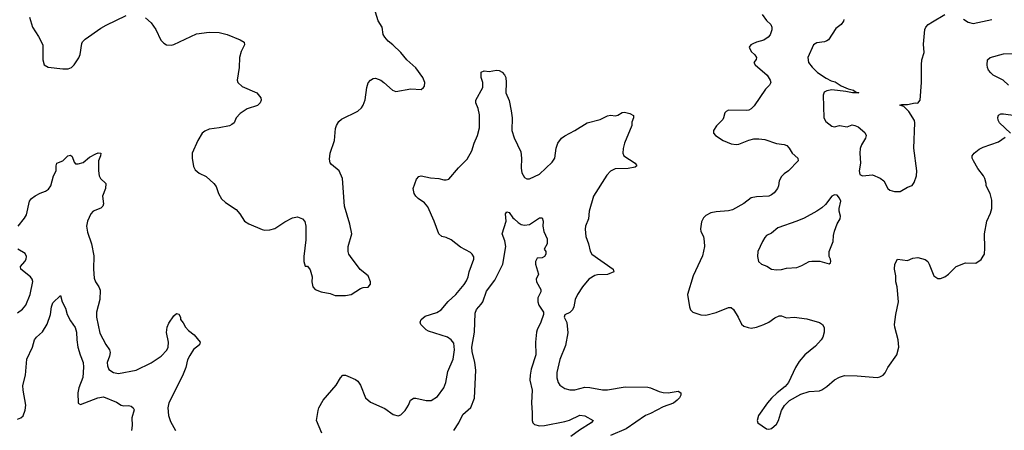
# Model space of a CAD drawing. Header units: inches. Extents: x 2134017 to 2292458, y 756222 to 916513.
# Tile 376 of 387: x 2270566 to 2278377, y 885032 to 888289. Entities that reach past the tile are written whole.
import ezdxf

# ---------------------------------------------------------------- set-up
doc = ezdxf.new("R2010")
doc.units = ezdxf.units.IN
doc.header["$MEASUREMENT"] = 0
doc.layers.add('C2878', color=7, linetype='Continuous')

msp = doc.modelspace()

# ---------------------------------------------------------------- linework, layer by layer
at = {"layer": 'C2878', "color": 5}
for points, elevation in [([(2270643, 888310), (2270668.8, 888230), (2270716.7, 888156.7), (2270750.4, 888090), (2270750.6, 887970), (2270761, 887930), (2270793.2, 887913.2), (2270910, 887900.5), (2270950, 887900.4), (2270977.2, 887910), (2270999.3, 887930), (2271034.5, 887985.5), (2271046.2, 888013.8), (2271060.1, 888099.9), (2271066, 888114), (2271085.9, 888134.1), (2271210, 888223.1), (2271253.4, 888246.6), (2271410, 888321.6)], 320), ([(2271563.4, 888303.4), (2271610, 888264), (2271647.7, 888210), (2271686.9, 888126.9), (2271710, 888102.8), (2271730, 888090.7), (2271770, 888087.7), (2271790, 888093.4), (2271970, 888178), (2272070.3, 888190.3), (2272150, 888186.7), (2272212.7, 888172.7), (2272316, 888130), (2272346.8, 888110), (2272350.5, 888090), (2272323.9, 888036.1), (2272310.4, 887990), (2272308.2, 887910), (2272290.6, 887810), (2272297.3, 887790), (2272330, 887759.1), (2272448, 887708), (2272478.8, 887670), (2272482.8, 887650), (2272474, 887630), (2272451.9, 887608.1), (2272370, 887582.9), (2272314.1, 887545.9), (2272283.8, 887510), (2272267.3, 887470), (2272250, 887457), (2272230, 887448.2), (2272149.2, 887430.8), (2272070, 887419.7), (2272034.3, 887405.7), (2272013.4, 887390), (2271979.5, 887330), (2271935.5, 887230), (2271933.4, 887190), (2271944.1, 887124.1), (2271958.8, 887098.8), (2271990, 887070.7), (2272044.4, 887044.4), (2272107.7, 886990), (2272124.7, 886964.7), (2272142.4, 886910), (2272167.5, 886867.5), (2272199.6, 886839.6), (2272282.5, 886782.5), (2272312.7, 886750), (2272350.5, 886690.5), (2272384.7, 886670), (2272490, 886623.7), (2272510, 886619.5), (2272550, 886621.1), (2272590, 886633.7), (2272670, 886685.3), (2272730, 886717), (2272770, 886724.9), (2272810.3, 886710.3), (2272827.5, 886687.5), (2272835.8, 886650), (2272836.1, 886543.9), (2272819.1, 886410), (2272820.7, 886370), (2272830, 886334), (2272850, 886334), (2272870, 886304.7), (2272886, 886250), (2272883.8, 886210), (2272890.7, 886170), (2272911, 886150), (2272958, 886130), (2273030, 886117.1), (2273070, 886100.7), (2273150, 886101.6), (2273195.3, 886110), (2273270, 886157.3), (2273290, 886164), (2273331.9, 886168.1), (2273349.2, 886190), (2273349.3, 886210), (2273330, 886256), (2273268.4, 886308.4), (2273189.6, 886410), (2273176.9, 886430), (2273171.2, 886450), (2273171.1, 886490), (2273200.9, 886590), (2273185.8, 886665.8), (2273142.4, 886810), (2273126, 887030), (2273102, 887090), (2273039.7, 887139.8), (2273030, 887153.2), (2273023.1, 887183.1), (2273029.7, 887230), (2273063.9, 887330), (2273072.9, 887427.1), (2273079.7, 887450), (2273098.4, 887481.6), (2273119, 887501), (2273250, 887563.8), (2273277, 887590), (2273290, 887611), (2273306, 887654), (2273320.5, 887750), (2273331.5, 887788.5), (2273349.3, 887810), (2273370, 887822), (2273390, 887824.9), (2273430, 887808.2), (2273456.3, 887790), (2273522.8, 887730), (2273550, 887719.1), (2273670, 887740.7), (2273750, 887736), (2273768.7, 887750), (2273777, 887763), (2273780.9, 887790), (2273764.5, 887830), (2273710, 887907), (2273637.6, 887970), (2273589.7, 888029.8), (2273526.6, 888090), (2273490, 888118.4), (2273462.4, 888150), (2273451, 888171), (2273440.5, 888230), (2273410, 888279.3), (2273389.7, 888350)], 320), ([(2276456.3, 888330), (2276490, 888282.8), (2276524, 888250), (2276532.4, 888230), (2276532.1, 888207.9), (2276519.1, 888170), (2276502.8, 888150), (2276470, 888127.8), (2276410, 888111.5), (2276381.5, 888098.5), (2276366, 888090), (2276353.4, 888070), (2276370, 888036.3), (2276397.1, 888010), (2276410.6, 887990), (2276407.9, 887972.1), (2276390.7, 887950), (2276399.3, 887930), (2276496.4, 887850), (2276520.4, 887810), (2276524.4, 887790), (2276514.4, 887770), (2276482.5, 887737.5), (2276393.5, 887606.5), (2276370, 887582.6), (2276350, 887571.1), (2276330, 887568.2), (2276190, 887572), (2276170, 887561.2), (2276158.8, 887550), (2276150.7, 887510), (2276143.4, 887496.6), (2276093.2, 887446.8), (2276070.8, 887410), (2276071, 887390), (2276086, 887370), (2276146.8, 887330), (2276210, 887303.1), (2276250, 887299.5), (2276270, 887302.6), (2276350, 887334.4), (2276390, 887343.2), (2276430, 887344.7), (2276478.2, 887338.2), (2276570, 887306.4), (2276630, 887299.1), (2276651, 887290), (2276671, 887270), (2276694.8, 887230), (2276738.8, 887190), (2276742.8, 887170), (2276666, 887090), (2276630, 887065.2), (2276610, 887044), (2276590.5, 887009.5), (2276584.9, 886970), (2276576.5, 886950), (2276550, 886915.6), (2276530, 886899.7), (2276510, 886889.8), (2276410, 886884.2), (2276370, 886874.8), (2276310, 886831.2), (2276220.5, 886779.5), (2276190, 886773.1), (2276090, 886765.1), (2276050, 886756.3), (2276010, 886736.2), (2275990, 886716), (2275974.2, 886685.8), (2275966, 886630), (2275970.5, 886610), (2275990.2, 886570.2), (2275996.9, 886530), (2275998.3, 886490), (2275983.7, 886416.3), (2275910, 886257.2), (2275863.7, 886110), (2275880.5, 886010), (2275888.6, 885988.6), (2275906.8, 885970), (2275970, 885948.8), (2276010, 885946.3), (2276090, 885966.9), (2276190, 886005.7), (2276210, 886006), (2276230, 885990.8), (2276266.4, 885930), (2276293.3, 885873.3), (2276310, 885858), (2276346.1, 885846.1), (2276370, 885843.1), (2276410, 885848.9), (2276470, 885870.4), (2276509.3, 885890), (2276556.2, 885923.8), (2276590, 885939.1), (2276610, 885939.1), (2276650, 885924.9), (2276710, 885928.7), (2276810, 885916.4), (2276910, 885886), (2276935.3, 885870), (2276946.8, 885846.8), (2276949, 885810), (2276936.1, 885770), (2276923.6, 885750), (2276880, 885700), (2276794.9, 885630), (2276750, 885577), (2276719.3, 885530), (2276665.5, 885410), (2276639.6, 885380.4), (2276574, 885330), (2276530, 885286), (2276498, 885250), (2276427.3, 885150), (2276416, 885110), (2276422, 885090), (2276490, 885042.8), (2276510, 885040.7), (2276530, 885046.8), (2276570, 885081), (2276586.6, 885110), (2276609.5, 885190), (2276632.7, 885227.3), (2276672.9, 885267.1), (2276762, 885318), (2276830, 885339.3), (2276910, 885346), (2276930, 885353), (2276970, 885379.3), (2277029, 885431), (2277070, 885452.6), (2277110, 885465.8), (2277210, 885464.9), (2277369.4, 885450.6), (2277390, 885454.8), (2277415.3, 885470), (2277432.5, 885487.5), (2277452.3, 885530), (2277524.5, 885630), (2277539.7, 885690), (2277535.4, 885750), (2277508.4, 885850), (2277506.9, 885870), (2277516.3, 885950), (2277536.4, 886050), (2277527.8, 886170), (2277517, 886210), (2277516.6, 886256.6), (2277507, 886310), (2277509.6, 886350.4), (2277529.4, 886390.6), (2277610, 886379.1), (2277650, 886396.3), (2277690, 886401.6), (2277750, 886388), (2277770, 886370.5), (2277782, 886350), (2277818, 886258), (2277850, 886236.3), (2277870, 886235.5), (2277905.2, 886250), (2277934, 886270), (2277995.3, 886330), (2278070, 886361), (2278150, 886358), (2278192.9, 886387.1), (2278210, 886412), (2278219, 886430), (2278223.2, 886476.8), (2278219.3, 886590), (2278238.7, 886690), (2278267, 886753), (2278277.7, 886790), (2278277.5, 886857.5), (2278265.6, 886910), (2278232.3, 886970), (2278232, 886990), (2278221.6, 887030), (2278211, 887051), (2278167.5, 887107.5), (2278132, 887170), (2278121.2, 887190), (2278122, 887210), (2278137.2, 887230), (2278178, 887262), (2278210, 887278), (2278330, 887319.3), (2278382.4, 887357.6)], 320), ([(2277104, 888290), (2277101.4, 888278.6), (2277082.8, 888250), (2277041.7, 888218.3), (2276983, 888130), (2276970, 888120.5), (2276950, 888114.7), (2276890, 888105.6), (2276863, 888090), (2276818, 887990), (2276823, 887950), (2276852.1, 887912.1), (2276895.5, 887870), (2276964.2, 887824.2), (2277003.6, 887803.6), (2277034.9, 887794.9), (2277083.7, 887763.7), (2277139.4, 887739.4), (2277180.7, 887730), (2277195.6, 887715.6), (2277222, 887710), (2277172.4, 887707.6), (2277120.4, 887720.4), (2277010, 887732.7), (2276970, 887725.7), (2276946.6, 887713.4), (2276941.3, 887690), (2276944.6, 887510), (2276961, 887481), (2277010, 887444.9), (2277030, 887439.1), (2277070, 887450.6), (2277130, 887439.3), (2277170, 887454), (2277190, 887450.7), (2277218.8, 887438.8), (2277270, 887394), (2277280.5, 887370), (2277274.9, 887350), (2277243.4, 887296.6), (2277232.5, 887267.5), (2277230.4, 887230), (2277235.5, 887150), (2277226.8, 887090), (2277230, 887062), (2277251.1, 887051.1), (2277330, 887057.3), (2277393, 887033), (2277421, 887010), (2277452, 886950), (2277470, 886938), (2277506.4, 886926.4), (2277550, 886926.8), (2277610, 886960.7), (2277645.2, 886974.8), (2277661.2, 886998.8), (2277681.2, 887050), (2277682.7, 887090), (2277659.7, 887270), (2277667, 887470), (2277663.7, 887490), (2277620.1, 887560.1), (2277580.2, 887600.2), (2277549.4, 887610.6), (2277563.3, 887616.7), (2277610, 887615.3), (2277670, 887630.8), (2277690, 887627.7), (2277709, 887650), (2277721.2, 887790), (2277719.3, 887930), (2277723.7, 887970), (2277740.7, 888030), (2277734.8, 888094.8), (2277747.3, 888210), (2277755.1, 888230), (2277773.2, 888250), (2277808.1, 888271.9), (2277906, 888330)], 340), ([(2278052, 888292), (2278090.4, 888270.4), (2278130, 888258.4), (2278279, 888290)], 340), ([(2278410, 887768.5), (2278368.3, 887810), (2278289.8, 887849.8), (2278270, 887866.3), (2278251.3, 887890), (2278242.4, 887910), (2278239.6, 887930), (2278244.5, 887970), (2278265.2, 887990), (2278370, 888017.8), (2278570, 888024.4)], 320), ([(2272963.7, 885010), (2272921.4, 885110), (2272932.9, 885190), (2272939.7, 885210), (2272973.6, 885270), (2273077.2, 885390), (2273110, 885447.7), (2273130, 885468.2), (2273150, 885468.5), (2273170, 885461.1), (2273230, 885435.6), (2273250, 885421.1), (2273270, 885390.5), (2273310, 885290.4), (2273350, 885256), (2273463.5, 885203.5), (2273530, 885158), (2273570, 885146.4), (2273590, 885154), (2273623.7, 885190), (2273649.6, 885230), (2273667.3, 885270), (2273680.1, 885279.9), (2273690, 885285.5), (2273710, 885286), (2273790, 885268.2), (2273830, 885268.4), (2273880.1, 885299.9), (2273930.7, 885369.3), (2273945.6, 885410), (2273962.3, 885497.7), (2274004.5, 885595.5), (2274015.4, 885670), (2274010, 885722.7), (2273989.7, 885750), (2273959.6, 885770), (2273810, 885819.3), (2273790, 885829.8), (2273749.7, 885870), (2273743.5, 885890), (2273750, 885910.5), (2273782.4, 885937.6), (2273874.8, 885965.2), (2273910, 885986.5), (2273965.4, 886054.6), (2274026.2, 886110), (2274092, 886188), (2274110, 886217.1), (2274123.1, 886250), (2274132, 886290), (2274169.5, 886389.5), (2274167.7, 886407.7), (2274154.5, 886430), (2274141.3, 886441.3), (2274064.4, 886484.4), (2273990, 886543), (2273950, 886560.5), (2273914, 886570), (2273890, 886589.2), (2273855.5, 886690), (2273804.4, 886804.4), (2273777.1, 886837.1), (2273728, 886870), (2273707.8, 886890), (2273696.2, 886910), (2273687.6, 886950), (2273714.7, 887025.3), (2273733.6, 887046.4), (2273750, 887050.3), (2273826, 887034), (2273890, 887028.8), (2273930, 887018), (2273950, 887017.4), (2273970, 887024.2), (2274047.3, 887112.7), (2274116.5, 887183.5), (2274152.2, 887250), (2274171.4, 887310), (2274199.2, 887370), (2274213.5, 887430), (2274214.1, 887534.1), (2274204.2, 887584.3), (2274185.3, 887630), (2274184.7, 887650), (2274239.7, 887750), (2274239.1, 887790), (2274227.1, 887830), (2274228.2, 887871.8), (2274250, 887883), (2274290, 887879.3), (2274347.7, 887887.7), (2274370, 887884.9), (2274393.3, 887873.3), (2274411.8, 887851.8), (2274423, 887830), (2274426.4, 887790), (2274422.4, 887710), (2274448.7, 887648.7), (2274465.4, 887565.4), (2274472.4, 887510), (2274470.3, 887410), (2274490, 887350.8), (2274540.7, 887240.7), (2274547.1, 887190), (2274543.2, 887110), (2274550, 887074.8), (2274570, 887038), (2274590, 887026.4), (2274610, 887026), (2274690, 887064.2), (2274790, 887158), (2274810.7, 887190), (2274821.4, 887270), (2274835, 887310), (2274865.6, 887350), (2274890, 887367.1), (2274970.5, 887409.5), (2275067, 887470), (2275170, 887498.5), (2275230, 887527), (2275252.4, 887532.4), (2275294, 887526), (2275310, 887531), (2275346.3, 887553.7), (2275364.1, 887555.9), (2275406, 887546), (2275434.8, 887530), (2275434.8, 887510), (2275423.5, 887476.5), (2275422.8, 887450), (2275364.4, 887310), (2275353.3, 887266.7), (2275350.3, 887230), (2275359.3, 887210), (2275450, 887151.7), (2275462, 887130), (2275450, 887119.5), (2275392.3, 887107.7), (2275290, 887105.3), (2275253.4, 887086.6), (2275223.9, 887056.1), (2275116.9, 886890), (2275084.6, 886770), (2275077.3, 886710), (2275054.7, 886650), (2275051.6, 886628.4), (2275056.3, 886570), (2275079.4, 886510), (2275092, 886452), (2275103.7, 886430), (2275274.8, 886310), (2275280.7, 886290), (2275230, 886267.2), (2275150, 886264.2), (2275130, 886259.4), (2275080.9, 886230), (2275030, 886169.7), (2274991.1, 886110), (2274972.3, 886070), (2274962.3, 886010), (2274952.8, 885987.3), (2274930, 885965.1), (2274890, 885948.7), (2274886, 885930), (2274905.9, 885885.9), (2274913.7, 885806.3), (2274894.8, 885705.2), (2274850, 885594), (2274827.8, 885490), (2274828.1, 885448.1), (2274838.7, 885410), (2274850.3, 885390.3), (2274890, 885363.7), (2274930, 885351.6), (2274970, 885353.6), (2275050, 885374.3), (2275090, 885371.7), (2275190, 885353.7), (2275230, 885353.1), (2275370, 885376.1), (2275550, 885372.7), (2275570, 885368.7), (2275638.6, 885338.6), (2275670, 885331.3), (2275710, 885329.2), (2275790, 885342.4), (2275810.2, 885330.2), (2275810.3, 885310.3), (2275800.3, 885290), (2275783.1, 885270), (2275752.1, 885247.9), (2275670, 885216.8), (2275570, 885164), (2275530, 885149), (2275376.9, 885043.1), (2275254, 884990)], 280), ([(2278427.3, 887390), (2278338.7, 887470), (2278327.4, 887492.6), (2278325.6, 887514.4), (2278330, 887533), (2278350, 887543.1), (2278370, 887543.1), (2278464.7, 887530)], 320), ([(2270553.3, 886650), (2270605.1, 886714.9), (2270619.8, 886740.2), (2270644, 886850), (2270659.7, 886870), (2270690, 886892.9), (2270730, 886914), (2270771.3, 886928.7), (2270795.1, 886944.9), (2270812.7, 886970), (2270835.1, 887050), (2270856, 887090), (2270856, 887130), (2270861.2, 887150), (2270910, 887170.6), (2270949.5, 887210), (2270970, 887215.5), (2270982.8, 887202.8), (2270998.5, 887158.5), (2271010, 887146.8), (2271030, 887146.8), (2271070, 887157.3), (2271121.3, 887198.7), (2271170, 887226), (2271190, 887233.7), (2271210.4, 887230), (2271207.7, 887210), (2271192, 887170), (2271190.5, 887090), (2271198, 887050), (2271208.5, 887028.5), (2271250.8, 886990), (2271246, 886950), (2271224.2, 886890), (2271230.4, 886829.6), (2271225.5, 886810), (2271210, 886794.5), (2271150, 886771.1), (2271130, 886749.7), (2271103.8, 886690), (2271095.9, 886650), (2271104.2, 886604.2), (2271137.2, 886510), (2271155.4, 886415.4), (2271151.3, 886310), (2271158.5, 886238.5), (2271168.8, 886210), (2271193.7, 886170), (2271204, 886144), (2271201.8, 886070), (2271175.8, 885970), (2271176.2, 885930), (2271203.5, 885803.5), (2271250, 885713.4), (2271277.6, 885670), (2271283.7, 885650), (2271278.9, 885621.1), (2271261.3, 885570), (2271262.9, 885542.9), (2271274.6, 885514.6), (2271310, 885490.4), (2271350, 885483.1), (2271490, 885509.2), (2271610, 885568.3), (2271690, 885619.7), (2271733.1, 885666.9), (2271744.8, 885690), (2271747.7, 885730), (2271731.7, 885808.3), (2271736.9, 885850), (2271750, 885882.8), (2271790, 885941), (2271810, 885958), (2271830, 885954), (2271842, 885930), (2271842, 885910), (2271863.5, 885883.5), (2271880.7, 885850), (2271904.7, 885824.7), (2271950.6, 885790), (2271999.1, 885730), (2271994, 885710), (2271946.5, 885673.5), (2271915.1, 885624.9), (2271898.9, 885590), (2271883.5, 885530), (2271857.1, 885462.9), (2271749.4, 885250.6), (2271740.8, 885210), (2271746.3, 885150), (2271762, 885102), (2271802, 885030)], 280), ([(2274010, 885030.3), (2274049.7, 885090), (2274081.7, 885158.3), (2274146.1, 885213.9), (2274174.5, 885285.5), (2274184.7, 885510), (2274177.5, 885570), (2274156.2, 885656.2), (2274152.8, 885690), (2274174.5, 885810), (2274179.7, 885960.3), (2274189.7, 885990.3), (2274228.3, 886031.7), (2274239.6, 886050), (2274270, 886135.5), (2274336.2, 886223.8), (2274399.8, 886350), (2274422.4, 886490), (2274414.9, 886534.9), (2274394, 886590), (2274426.6, 886690), (2274421.2, 886750), (2274430, 886764.7), (2274450, 886758.8), (2274477.1, 886717.1), (2274490, 886710.5), (2274520.3, 886680.3), (2274545.3, 886665.3), (2274570, 886659.3), (2274610, 886665.5), (2274690, 886716.3), (2274710, 886716), (2274718, 886690), (2274715.5, 886650), (2274724.9, 886610), (2274750.7, 886550), (2274751, 886510), (2274726.8, 886470), (2274738.8, 886450), (2274739.1, 886430), (2274730.5, 886410), (2274710, 886399.5), (2274670, 886396), (2274658.4, 886370), (2274658.4, 886350), (2274682, 886270), (2274664, 886230), (2274667.3, 886210), (2274700.7, 886150), (2274700.7, 886130), (2274676.7, 886083.3), (2274676.5, 886050), (2274685, 886025), (2274720.9, 885970), (2274721.5, 885950), (2274701.7, 885890), (2274672, 885830), (2274666.7, 885810), (2274658, 885730), (2274660.6, 885630), (2274622.9, 885517.1), (2274615.8, 885470), (2274613.7, 885430), (2274631, 885350), (2274625.4, 885250), (2274632.4, 885170), (2274630.4, 885110), (2274637.1, 885090), (2274650, 885077.1), (2274690, 885067.6), (2274730, 885070.2), (2274890, 885101.2), (2274926.7, 885113.3), (2275010, 885151.8), (2275050, 885147.7), (2275114.8, 885110), (2275100.5, 885090), (2275007.4, 885032.6), (2274938.3, 884981.7)], 260), ([(2270550, 885963.8), (2270590, 885992.2), (2270615.3, 886024.7), (2270649.7, 886109.7), (2270671, 886211), (2270666, 886230), (2270651.8, 886250), (2270574.5, 886310), (2270574, 886330), (2270607.8, 886370), (2270617.4, 886390), (2270619.7, 886410), (2270610, 886433.6), (2270553, 886470)], 280), ([(2270550, 885120.8), (2270574.5, 885130), (2270593.7, 885146.3), (2270610, 885191), (2270615.5, 885230), (2270593, 885350), (2270592.4, 885387.6), (2270613.8, 885470), (2270622.7, 885597.3), (2270669, 885690), (2270685.2, 885750), (2270699, 885770), (2270746.2, 885813.8), (2270785.5, 885874.5), (2270810.8, 885949.2), (2270819.2, 886010), (2270830, 886042), (2270890, 886102), (2270902.8, 886050), (2270930, 886001), (2270944.2, 885950), (2270970, 885900.7), (2271007.1, 885847.1), (2271017.4, 885810), (2271019, 885750), (2271027.2, 885690), (2271044.9, 885630), (2271069.4, 885569.4), (2271071.6, 885531.6), (2271066.6, 885450), (2271036.4, 885370), (2271027.7, 885330), (2271030, 885246.8), (2271050, 885235.8), (2271186, 885290), (2271230, 885296.1), (2271335.6, 885255.6), (2271372, 885230), (2271390, 885225.5), (2271430, 885227.7), (2271450, 885224), (2271466.8, 885210), (2271474.2, 885194.2), (2271456.5, 885130), (2271459, 885070), (2271454.6, 885030)], 260)]:
    msp.add_lwpolyline(points, dxfattribs=dict(at, elevation=elevation))
at = {"layer": 'C2878', "color": 5, "elevation": 340}
msp.add_lwpolyline([(2277030, 886899), (2277010, 886889), (2276957.3, 886822.7), (2276930, 886796), (2276890.4, 886769.6), (2276790, 886715.1), (2276730.3, 886689.7), (2276581.4, 886638.6), (2276530, 886596), (2276490, 886576), (2276478, 886562), (2276458, 886530), (2276420.7, 886450), (2276418.8, 886410), (2276426, 886370), (2276450, 886350.8), (2276494.2, 886334.2), (2276530, 886310.6), (2276570, 886304.2), (2276610, 886308.7), (2276650, 886318.4), (2276730, 886324.4), (2276770, 886339.3), (2276829.7, 886370.2), (2276850, 886374), (2276914.4, 886374.4), (2276988, 886352), (2276999, 886361), (2277002, 886370), (2276997.2, 886390), (2276986.6, 886410), (2276987.3, 886450), (2277019.6, 886530), (2277022.3, 886577.7), (2277029.7, 886610.3), (2277051.5, 886668.5), (2277074.5, 886710), (2277077, 886730), (2277067.3, 886770), (2277067.3, 886790), (2277079.5, 886850), (2277070, 886874), (2277050, 886897.2)], close=True, dxfattribs=at)

doc.saveas('drawing.dxf')
